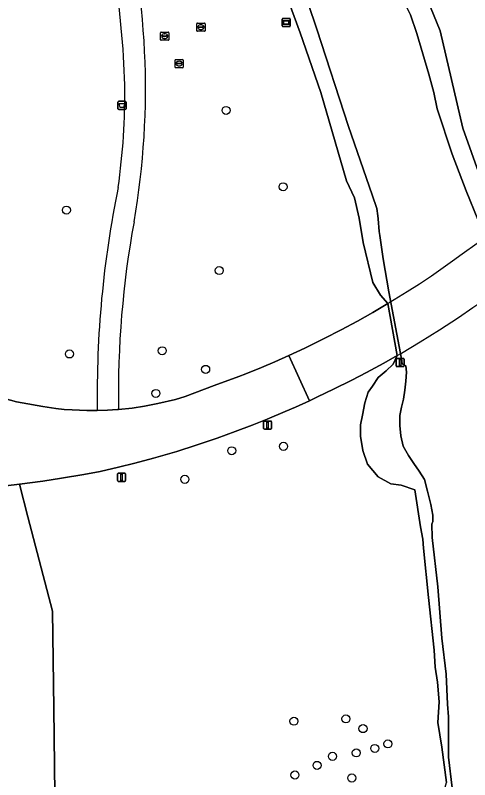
# Model space of a CAD drawing. Extents: x 161477 to 163040, y 383680 to 384871.
# Drawn here: x 161619.3 to 161674.6, y 384025.4 to 384118.3 of the extents above; entities that cross this region are included whole.
import ezdxf

# ---------------------------------------------------------------- set-up
doc = ezdxf.new("R2010")
doc.units = 0
for name, color, linetype in [('IMGEO_Afvalbak', 7, 'Continuous'), ('IMGEO_Boom', 7, 'Continuous'), ('IMGEO_Dek', 7, 'Continuous'), ('IMGEO_Groenvoorziening', 7, 'Continuous'), ('IMGEO_Hek', 7, 'Continuous'), ('IMGEO_Lichtmast', 7, 'Continuous'), ('IMGEO_Oever', 7, 'Continuous'), ('IMGEO_Rioolput', 7, 'Continuous'), ('IMGEO_Verklikker', 7, 'Continuous'), ('IMGEO_Voetpad_gesloten', 7, 'Continuous'), ('IMGEO_Voetpad_open', 7, 'Continuous'), ('IMGEO_Waterloop', 7, 'Continuous')]:
    doc.layers.add(name, color=color, linetype=linetype)

msp = doc.modelspace()

# ---------------------------------------------------------------- linework, layer by layer
at = {"layer": 'IMGEO_Afvalbak'}
for p, q in [((161631.76, 384106.968), (161631.76, 384107.768)), ((161631.76, 384107.768), (161631.76, 384106.968)), ((161631.86, 384107.868), (161632.65, 384107.868)), ((161632.65, 384107.868), (161631.86, 384107.868)), ((161632.75, 384107.768), (161632.75, 384106.968)), ((161632.75, 384106.968), (161632.75, 384107.768)), ((161632.65, 384106.868), (161631.86, 384106.868)), ((161631.86, 384106.868), (161632.65, 384106.868))]:
    msp.add_line(p, q, dxfattribs=at)
msp.add_lwpolyline([(161631.903, 384107.582), (161632.607, 384107.582), (161632.458, 384107.112), (161632.052, 384107.112), (161631.903, 384107.582)], dxfattribs=at)
for centre, start, end in [((161631.86, 384107.768), 90, 180), ((161631.86, 384107.768), 90, 180), ((161632.65, 384107.768), 0, 90), ((161632.65, 384107.768), 360, 90), ((161631.86, 384106.968), 180, 270), ((161631.86, 384106.968), 180, 270), ((161632.65, 384106.968), 270, 0), ((161632.65, 384106.968), 270, 0)]:
    msp.add_arc(centre, 0.1, start, end, dxfattribs=at)
at = {"layer": 'IMGEO_Boom'}
for centre in [(161644.916, 384106.758), (161651.86, 384097.47), (161625.504, 384094.638), (161644.087, 384087.293), (161625.873, 384077.149), (161637.149, 384077.542), (161642.434, 384075.277), (161636.378, 384072.357), (161651.907, 384065.919), (161645.612, 384065.388), (161639.91, 384061.909), (161653.171, 384032.504), (161659.49, 384032.786), (161661.576, 384031.601), (161664.601, 384029.747), (161660.756, 384028.655), (161663.011, 384029.2), (161657.861, 384028.232), (161655.987, 384027.136), (161653.296, 384025.962), (161660.212, 384025.601)]:
    msp.add_circle(centre, 0.489, dxfattribs=at)
at = {"layer": 'IMGEO_Dek'}
msp.add_lwpolyline([(161675.459, 384090.597), (161673.64, 384089.271), (161672.48, 384088.441), (161669.888, 384086.628), (161668.444, 384085.649), (161666.957, 384084.694), (161664.849, 384083.412), (161664.614, 384083.274), (161662.763, 384082.196), (161660.892, 384081.148), (161658.926, 384080.093), (161656.852, 384079.023), (161654.518, 384077.869), (161652.559, 384076.952), (161655.066, 384071.455), (161656.055, 384071.92), (161657.982, 384072.856), (161660.216, 384073.976), (161662.013, 384074.908), (161664.119, 384076.045), (161665.734, 384076.952), (161666.243, 384077.246), (161668.539, 384078.618), (161670.888, 384080.089), (161673.202, 384081.601), (161674.946, 384082.78)], dxfattribs=at)
at = {"layer": 'IMGEO_Groenvoorziening'}
for points in [[(161685.544, 384162.522), (161684.556, 384162.833), (161669.967, 384156.145), (161671.693, 384152.357), (161669.771, 384151.481), (161658.241, 384146.241), (161658.814, 384143.9), (161665.087, 384130.873), (161670.971, 384116.452), (161673.725, 384104.607), (161675.843, 384098.688), (161677.107, 384094.567), (161677.519, 384092.473), (161677.568, 384092.242), (161677.733, 384092.37), (161678.421, 384092.947), (161680.381, 384094.674), (161680.552, 384094.831)], [(161656.438, 384108.925), (161653.937, 384116.184), (161651.724, 384122.201), (161649.191, 384127.631), (161646.736, 384133.335), (161644.666, 384137.905), (161643.696, 384139.629), (161633.398, 384134.949), (161631.734, 384134.408)], [(161631.839, 384070.391), (161633.495, 384070.575), (161634.988, 384070.799), (161636.617, 384071.111), (161638.762, 384071.622), (161639.952, 384071.994), (161643.488, 384073.307), (161646.483, 384074.392), (161647.332, 384074.721), (161649.209, 384075.489), (161650.867, 384076.197), (161652.559, 384076.952), (161654.518, 384077.869), (161656.852, 384079.023), (161658.926, 384080.093), (161660.892, 384081.148), (161662.763, 384082.196), (161664.614, 384083.274), (161663.706, 384084.287), (161662.756, 384085.831), (161661.607, 384090.685), (161661.117, 384093.677), (161660.546, 384096.128), (161659.574, 384098.193), (161656.438, 384108.925)], [(161668.588, 384056.152), (161667.86, 384060.633), (161666.229, 384061.211), (161664.956, 384061.354), (161663.403, 384062.199), (161662.104, 384063.761), (161661.566, 384065.403), (161661.269, 384067.16), (161661.29, 384068.523), (161661.494, 384069.713), (161661.811, 384071.189), (161662.194, 384072.521), (161662.749, 384073.221), (161663.425, 384074.269), (161664.385, 384075.081), (161665.243, 384075.901), (161665.734, 384076.952), (161664.119, 384076.045), (161662.013, 384074.908), (161660.216, 384073.976), (161657.982, 384072.856), (161656.055, 384071.92), (161655.066, 384071.455), (161653.379, 384070.679), (161652.123, 384070.138), (161649.916, 384069.232), (161648.089, 384068.508), (161646.006, 384067.71), (161643.828, 384066.916), (161641.29, 384066.052), (161638.94, 384065.31), (161636.104, 384064.484), (161633.817, 384063.867), (161631.846, 384063.376), (161629.619, 384062.877), (161627.599, 384062.484), (161624.913, 384062.031), (161622.624, 384061.696), (161619.78, 384061.327), (161620.82, 384057.339), (161623.815, 384045.867), (161623.962, 384034.033), (161624.09, 384023.637)], [(161611.855, 384073.331), (161617.96, 384071.728), (161619.424, 384071.346), (161620.128, 384071.199), (161622.616, 384070.767), (161624.228, 384070.531), (161625.235, 384070.412), (161626.195, 384070.341), (161627.968, 384070.283), (161629.256, 384070.276)], [(161623.815, 384045.867), (161620.82, 384057.339), (161619.78, 384061.327), (161618.151, 384061.1)], [(161663.014, 384023.15), (161667.645, 384022.839), (161669.855, 384024.171), (161671.578, 384024.502), (161671.741, 384025.049), (161671.183, 384029.349), (161670.686, 384032.348), (161670.856, 384034.86), (161670.647, 384037.246), (161670.351, 384039.091), (161670.221, 384041.12), (161669.554, 384047.539), (161668.945, 384053.537), (161668.833, 384054.643), (161668.588, 384056.152)], [(161621.37, 384023.618), (161624.09, 384023.637), (161623.962, 384034.033), (161623.815, 384045.867)]]:
    msp.add_lwpolyline(points, dxfattribs=at)
msp.add_lwpolyline([(161664.614, 384083.274), (161662.763, 384082.196), (161660.892, 384081.148), (161658.926, 384080.093), (161656.852, 384079.023), (161654.518, 384077.869), (161652.559, 384076.952), (161655.066, 384071.455), (161656.055, 384071.92), (161657.982, 384072.856), (161660.216, 384073.976), (161662.013, 384074.908), (161664.119, 384076.045), (161665.734, 384076.952)], close=True, dxfattribs=at)
for centre, radius, start, end in [((161524.386, 384106.667), 108.264, 1.69698, 16.33359), ((161541.233, 384109.398), 93.893, 350.08161, 15.44847), ((161551.493, 384108.868), 81.116, 351.86507, 0.70969), ((161754.929, 384072.193), 125.688, 168.43524, 180.87379), ((161747.844, 384072.314), 116.021, 169.61674, 180.94985)]:
    msp.add_arc(centre, radius, start, end, dxfattribs=at)
at = {"layer": 'IMGEO_Hek'}
for points in [[(161680.381, 384094.674), (161678.421, 384092.947), (161677.733, 384092.37), (161677.2, 384091.954), (161675.459, 384090.597), (161673.64, 384089.271), (161672.48, 384088.441), (161669.888, 384086.628), (161668.444, 384085.649), (161666.957, 384084.694), (161664.849, 384083.412), (161664.614, 384083.274), (161662.763, 384082.196), (161660.892, 384081.148), (161658.926, 384080.093), (161656.852, 384079.023), (161654.518, 384077.869), (161652.559, 384076.952)], [(161655.066, 384071.455), (161656.055, 384071.92), (161657.982, 384072.856), (161660.216, 384073.976), (161662.013, 384074.908), (161664.119, 384076.045), (161665.734, 384076.952), (161666.243, 384077.246), (161668.539, 384078.618), (161670.888, 384080.089), (161673.202, 384081.601), (161674.946, 384082.78), (161676.393, 384083.786), (161677.587, 384084.649), (161678.736, 384085.511), (161679.514, 384086.094), (161680.668, 384086.989), (161681.844, 384087.937)]]:
    msp.add_lwpolyline(points, dxfattribs=at)
at = {"layer": 'IMGEO_Lichtmast'}
for p, q in [((161665.595, 384075.71), (161665.595, 384076.51)), ((161665.595, 384076.51), (161665.595, 384075.71)), ((161665.695, 384076.61), (161666.485, 384076.61)), ((161666.485, 384076.61), (161665.695, 384076.61)), ((161666.585, 384076.51), (161666.585, 384075.71)), ((161666.585, 384075.71), (161666.585, 384076.51)), ((161666.485, 384075.61), (161665.695, 384075.61)), ((161665.695, 384075.61), (161666.485, 384075.61)), ((161649.575, 384069), (161650.365, 384069)), ((161650.365, 384069), (161649.575, 384069)), ((161649.475, 384068.1), (161649.475, 384068.9)), ((161649.475, 384068.9), (161649.475, 384068.1)), ((161650.465, 384068.9), (161650.465, 384068.1)), ((161650.465, 384068.1), (161650.465, 384068.9)), ((161650.365, 384068), (161649.575, 384068)), ((161649.575, 384068), (161650.365, 384068)), ((161631.715, 384061.76), (161631.715, 384062.56)), ((161631.715, 384062.56), (161631.715, 384061.76)), ((161631.815, 384062.66), (161632.605, 384062.66)), ((161632.605, 384062.66), (161631.815, 384062.66)), ((161632.705, 384062.56), (161632.705, 384061.76)), ((161632.705, 384061.76), (161632.705, 384062.56)), ((161632.605, 384061.66), (161631.815, 384061.66)), ((161631.815, 384061.66), (161632.605, 384061.66))]:
    msp.add_line(p, q, dxfattribs=at)
for points in [[(161666.015, 384076.485), (161666.165, 384076.485), (161666.165, 384075.735), (161666.015, 384075.735), (161666.015, 384076.485)], [(161649.895, 384068.875), (161650.045, 384068.875), (161650.045, 384068.125), (161649.895, 384068.125), (161649.895, 384068.875)], [(161632.135, 384062.535), (161632.285, 384062.535), (161632.285, 384061.785), (161632.135, 384061.785), (161632.135, 384062.535)]]:
    msp.add_lwpolyline(points, dxfattribs=at)
for centre, start, end in [((161665.695, 384076.51), 90, 180), ((161665.695, 384076.51), 90, 180), ((161666.485, 384076.51), 0, 90), ((161666.485, 384076.51), 360, 90), ((161665.695, 384075.71), 180, 270), ((161665.695, 384075.71), 180, 270), ((161666.485, 384075.71), 270, 0), ((161666.485, 384075.71), 270, 0), ((161649.575, 384068.9), 90, 180), ((161649.575, 384068.9), 90, 180), ((161650.365, 384068.9), 0, 90), ((161650.365, 384068.9), 360, 90), ((161649.575, 384068.1), 180, 270), ((161649.575, 384068.1), 180, 270), ((161650.365, 384068.1), 270, 0), ((161650.365, 384068.1), 270, 0), ((161631.815, 384062.56), 90, 180), ((161631.815, 384062.56), 90, 180), ((161632.605, 384062.56), 0, 90), ((161632.605, 384062.56), 360, 90), ((161631.815, 384061.76), 180, 270), ((161631.815, 384061.76), 180, 270), ((161632.605, 384061.76), 270, 0), ((161632.605, 384061.76), 270, 0)]:
    msp.add_arc(centre, 0.1, start, end, dxfattribs=at)
at = {"layer": 'IMGEO_Oever'}
for points in [[(161675.843, 384098.688), (161673.725, 384104.607), (161670.971, 384116.452), (161665.087, 384130.873), (161658.814, 384143.9), (161658.241, 384146.241), (161657.786, 384146.034), (161656.735, 384144.284), (161658.098, 384139.947), (161660.163, 384135.048), (161663.208, 384128.485), (161665.965, 384121.086), (161667.351, 384118.37), (161668.139, 384116.126), (161669.59, 384111.157), (161670.175, 384108.921), (161670.61, 384106.971), (161672.416, 384101.44), (161674.14, 384096.989), (161675.54, 384093.511)], [(161672.401, 384024.394), (161671.96, 384028.13), (161671.979, 384033.05), (161671.871, 384034.593), (161671.71, 384038.211), (161671.18, 384042.594), (161670.696, 384048.839), (161669.99, 384054.847), (161669.958, 384056.449), (161670.085, 384056.77), (161670.073, 384057.545), (161669.826, 384058.835), (161669.418, 384060.463), (161669.049, 384061.877), (161668.402, 384062.912), (161667.754, 384063.836), (161667.092, 384064.795), (161666.467, 384065.945), (161666.165, 384067.216), (161666.048, 384068.464), (161666.067, 384069.662), (161666.242, 384070.688), (161666.491, 384071.637), (161666.667, 384072.732), (161666.795, 384073.84), (161666.882, 384074.949), (161666.787, 384075.71), (161666.33, 384075.934), (161666.261, 384076.558), (161664.715, 384084.691), (161664.043, 384088.712), (161663.61, 384091.556), (161663.537, 384092.04), (161663.409, 384093.596), (161663.361, 384093.943), (161663.237, 384094.844), (161662.706, 384096.507), (161659.811, 384104.819), (161655.974, 384116.64), (161652.856, 384125.913)], [(161651.724, 384122.201), (161653.937, 384116.184), (161656.438, 384108.925), (161659.574, 384098.193), (161660.546, 384096.128), (161661.117, 384093.677), (161661.607, 384090.685), (161662.756, 384085.831), (161663.706, 384084.287), (161664.614, 384083.274), (161665.734, 384076.952), (161665.243, 384075.901), (161664.385, 384075.081), (161663.425, 384074.269), (161662.749, 384073.221), (161662.194, 384072.521), (161661.811, 384071.189), (161661.494, 384069.713), (161661.29, 384068.523), (161661.269, 384067.16), (161661.566, 384065.403), (161662.104, 384063.761), (161663.403, 384062.199), (161664.956, 384061.354), (161666.229, 384061.211), (161667.86, 384060.633), (161668.588, 384056.152), (161668.833, 384054.643), (161668.945, 384053.537), (161669.554, 384047.539), (161670.221, 384041.12), (161670.351, 384039.091), (161670.647, 384037.246), (161670.856, 384034.86), (161670.686, 384032.348), (161671.183, 384029.349), (161671.741, 384025.049)]]:
    msp.add_lwpolyline(points, dxfattribs=at)
at = {"layer": 'IMGEO_Rioolput'}
for p, q in [((161641.359, 384116.45), (161641.359, 384117.302)), ((161641.434, 384117.376), (161642.286, 384117.376)), ((161642.36, 384117.302), (161642.36, 384116.45)), ((161642.286, 384116.376), (161641.434, 384116.376)), ((161641.618, 384116.87), (161641.618, 384116.882)), ((161642.056, 384116.833), (161641.658, 384116.833)), ((161641.661, 384116.919), (161642.059, 384116.919)), ((161641.87, 384116.596), (161641.845, 384116.596)), ((161641.847, 384117.156), (161641.872, 384117.156)), ((161642.102, 384116.882), (161642.102, 384116.87)), ((161636.951, 384115.358), (161636.951, 384116.21)), ((161637.026, 384116.284), (161637.878, 384116.284)), ((161637.21, 384115.778), (161637.21, 384115.79)), ((161637.648, 384115.741), (161637.25, 384115.741)), ((161637.253, 384115.827), (161637.651, 384115.827)), ((161637.462, 384115.504), (161637.437, 384115.504)), ((161637.439, 384116.064), (161637.464, 384116.064)), ((161637.694, 384115.79), (161637.694, 384115.778)), ((161637.952, 384116.21), (161637.952, 384115.358)), ((161637.878, 384115.284), (161637.026, 384115.284)), ((161638.709, 384112.024), (161638.709, 384112.876)), ((161638.784, 384112.95), (161639.636, 384112.95)), ((161639.197, 384112.73), (161639.222, 384112.73)), ((161639.71, 384112.876), (161639.71, 384112.024)), ((161639.636, 384111.95), (161638.784, 384111.95)), ((161638.968, 384112.444), (161638.968, 384112.456)), ((161639.406, 384112.407), (161639.008, 384112.407)), ((161639.011, 384112.493), (161639.409, 384112.493)), ((161639.22, 384112.17), (161639.195, 384112.17)), ((161639.452, 384112.456), (161639.452, 384112.444))]:
    msp.add_line(p, q, dxfattribs=at)
for points in [[(161641.359, 384116.45), (161641.359, 384117.302)], [(161641.434, 384117.376), (161642.286, 384117.376)], [(161642.36, 384117.302), (161642.36, 384116.45)], [(161642.286, 384116.376), (161641.434, 384116.376)], [(161636.951, 384115.358), (161636.951, 384116.21)], [(161637.026, 384116.284), (161637.878, 384116.284)], [(161637.952, 384116.21), (161637.952, 384115.358)], [(161637.878, 384115.284), (161637.026, 384115.284)], [(161638.709, 384112.024), (161638.709, 384112.876)], [(161638.784, 384112.95), (161639.636, 384112.95)], [(161639.71, 384112.876), (161639.71, 384112.024)], [(161639.636, 384111.95), (161638.784, 384111.95)]]:
    msp.add_lwpolyline(points, dxfattribs=at)
for centre, radius, start, end in [((161641.436, 384117.3), 0.0765, 91.55205, 178.44795), ((161641.436, 384117.3), 0.0765, 91.55205, 178.44795), ((161642.284, 384117.3), 0.0765, 1.55205, 88.44795), ((161642.284, 384117.3), 0.0765, 1.55205, 88.44795), ((161641.436, 384116.452), 0.0765, 181.55205, 268.44795), ((161641.436, 384116.452), 0.0765, 181.55205, 268.44795), ((161641.658, 384116.879), 0.0403, 85.87752, 175.75265), ((161641.655, 384116.869), 0.0366, 178.93798, 274.71019), ((161642.059, 384116.876), 0.043, 264.86636, 352.45326), ((161642.063, 384116.881), 0.0386, 1.73085, 96.63898), ((161642.284, 384116.452), 0.0765, 271.55205, 358.44795), ((161642.284, 384116.452), 0.0765, 271.55205, 358.44795), ((161637.028, 384116.208), 0.0765, 91.55205, 178.44795), ((161637.028, 384116.208), 0.0765, 91.55205, 178.44795), ((161637.25, 384115.787), 0.0403, 85.87752, 175.75265), ((161637.247, 384115.777), 0.0366, 178.93798, 274.71019), ((161637.651, 384115.784), 0.043, 264.86636, 352.45326), ((161637.655, 384115.789), 0.0386, 1.73085, 96.63898), ((161637.876, 384116.208), 0.0765, 1.55205, 88.44795), ((161637.876, 384116.208), 0.0765, 1.55205, 88.44795), ((161637.028, 384115.36), 0.0765, 181.55205, 268.44795), ((161637.028, 384115.36), 0.0765, 181.55205, 268.44795), ((161637.876, 384115.36), 0.0765, 271.55205, 358.44795), ((161637.876, 384115.36), 0.0765, 271.55205, 358.44795), ((161638.786, 384112.874), 0.0765, 91.55205, 178.44795), ((161638.786, 384112.874), 0.0765, 91.55205, 178.44795), ((161639.634, 384112.874), 0.0765, 1.55205, 88.44795), ((161639.634, 384112.874), 0.0765, 1.55205, 88.44795), ((161638.786, 384112.026), 0.0765, 181.55205, 268.44795), ((161638.786, 384112.026), 0.0765, 181.55205, 268.44795), ((161639.008, 384112.453), 0.0403, 85.87752, 175.75265), ((161639.005, 384112.443), 0.0366, 178.93798, 274.71019), ((161639.409, 384112.45), 0.043, 264.86636, 352.45326), ((161639.413, 384112.455), 0.0386, 1.73085, 96.63898), ((161639.634, 384112.026), 0.0765, 271.55205, 358.44795), ((161639.634, 384112.026), 0.0765, 271.55205, 358.44795)]:
    msp.add_arc(centre, radius, start, end, dxfattribs=at)
for centre, major_axis, ratio, start_param, end_param in [((161641.846, 384116.876), (-0.387, 0.002), 0.722429, 4.712389, 7.853982), ((161641.871, 384116.876), (-0.39, 0.002), 0.717154, 1.570796, 4.712389), ((161637.438, 384115.784), (-0.387, 0.002), 0.722429, 4.712389, 7.853982), ((161637.463, 384115.784), (-0.39, 0.002), 0.717154, 1.570796, 4.712389), ((161639.196, 384112.45), (-0.387, 0.002), 0.722429, 4.712389, 7.853982), ((161639.221, 384112.45), (-0.39, 0.002), 0.717154, 1.570796, 4.712389)]:
    msp.add_ellipse(centre, major_axis=major_axis, ratio=ratio, start_param=start_param, end_param=end_param, dxfattribs=at)
at = {"layer": 'IMGEO_Verklikker'}
for p, q in [((161651.739, 384117.049), (161651.739, 384117.849)), ((161651.739, 384117.849), (161651.739, 384117.049)), ((161651.839, 384117.949), (161652.629, 384117.949)), ((161652.629, 384117.949), (161651.839, 384117.949)), ((161652.729, 384117.849), (161652.729, 384117.049)), ((161652.729, 384117.049), (161652.729, 384117.849)), ((161652.629, 384116.949), (161651.839, 384116.949)), ((161651.839, 384116.949), (161652.629, 384116.949))]:
    msp.add_line(p, q, dxfattribs=at)
for points in [[(161651.84, 384117.681), (161652.628, 384117.681), (161652.628, 384117.217), (161651.84, 384117.217), (161651.84, 384117.681)], [(161651.905, 384117.616), (161651.905, 384117.282), (161652.563, 384117.282), (161652.563, 384117.616), (161651.905, 384117.616)]]:
    msp.add_lwpolyline(points, dxfattribs=at)
for centre, start, end in [((161651.839, 384117.849), 90, 180), ((161651.839, 384117.849), 90, 180), ((161652.629, 384117.849), 0, 90), ((161652.629, 384117.849), 360, 90), ((161651.839, 384117.049), 180, 270), ((161651.839, 384117.049), 180, 270), ((161652.629, 384117.049), 270, 0), ((161652.629, 384117.049), 270, 0)]:
    msp.add_arc(centre, 0.1, start, end, dxfattribs=at)
at = {"layer": 'IMGEO_Voetpad_gesloten'}
for points in [[(161675.459, 384090.597), (161673.64, 384089.271), (161672.48, 384088.441), (161669.888, 384086.628), (161668.444, 384085.649), (161666.957, 384084.694), (161664.849, 384083.412), (161664.614, 384083.274), (161662.763, 384082.196), (161660.892, 384081.148), (161658.926, 384080.093), (161656.852, 384079.023), (161654.518, 384077.869), (161652.559, 384076.952), (161655.066, 384071.455), (161656.055, 384071.92), (161657.982, 384072.856), (161660.216, 384073.976), (161662.013, 384074.908), (161664.119, 384076.045), (161665.734, 384076.952), (161666.243, 384077.246), (161668.539, 384078.618), (161670.888, 384080.089), (161673.202, 384081.601), (161674.946, 384082.78)], [(161638.94, 384065.31), (161641.29, 384066.052), (161643.828, 384066.916), (161646.006, 384067.71), (161648.089, 384068.508), (161649.916, 384069.232), (161652.123, 384070.138), (161653.379, 384070.679), (161655.066, 384071.455), (161652.559, 384076.952), (161650.867, 384076.197), (161649.209, 384075.489), (161647.332, 384074.721), (161646.483, 384074.392), (161643.488, 384073.307), (161639.952, 384071.994), (161638.762, 384071.622), (161636.617, 384071.111), (161634.988, 384070.799), (161633.495, 384070.575), (161631.839, 384070.391), (161631.72, 384070.38), (161630.478, 384070.301), (161629.256, 384070.276), (161627.968, 384070.283), (161626.195, 384070.341), (161625.235, 384070.412), (161624.228, 384070.531), (161622.616, 384070.767), (161620.128, 384071.199), (161619.424, 384071.346), (161617.96, 384071.728)], [(161618.151, 384061.1), (161619.78, 384061.327), (161622.624, 384061.696), (161624.913, 384062.031), (161627.599, 384062.484), (161629.619, 384062.877), (161631.846, 384063.376), (161633.817, 384063.867), (161636.104, 384064.484), (161638.94, 384065.31)]]:
    msp.add_lwpolyline(points, dxfattribs=at)
at = {"layer": 'IMGEO_Voetpad_open'}
msp.add_lwpolyline([(161629.256, 384070.276), (161630.478, 384070.301), (161631.72, 384070.38), (161631.839, 384070.391)], dxfattribs=at)
for centre, radius, start, end in [((161524.386, 384106.667), 108.264, 1.69698, 16.33359), ((161541.233, 384109.398), 93.893, 350.08161, 15.44847), ((161551.493, 384108.868), 81.116, 351.86507, 0.70969), ((161754.929, 384072.193), 125.688, 168.43524, 180.87379), ((161747.844, 384072.314), 116.021, 169.61674, 180.94985)]:
    msp.add_arc(centre, radius, start, end, dxfattribs=at)
at = {"layer": 'IMGEO_Waterloop'}
for points in [[(161652.856, 384125.913), (161655.974, 384116.64), (161659.811, 384104.819), (161662.706, 384096.507), (161663.237, 384094.844), (161663.361, 384093.943), (161663.409, 384093.596), (161663.537, 384092.04), (161663.61, 384091.556), (161664.043, 384088.712), (161664.715, 384084.691), (161666.261, 384076.558), (161666.33, 384075.934), (161666.787, 384075.71), (161666.882, 384074.949), (161666.795, 384073.84), (161666.667, 384072.732), (161666.491, 384071.637), (161666.242, 384070.688), (161666.067, 384069.662), (161666.048, 384068.464), (161666.165, 384067.216), (161666.467, 384065.945), (161667.092, 384064.795), (161667.754, 384063.836), (161668.402, 384062.912), (161669.049, 384061.877), (161669.418, 384060.463), (161669.826, 384058.835), (161670.073, 384057.545), (161670.085, 384056.77), (161669.958, 384056.449), (161669.99, 384054.847), (161670.696, 384048.839), (161671.18, 384042.594), (161671.71, 384038.211), (161671.871, 384034.593), (161671.979, 384033.05), (161671.96, 384028.13), (161672.401, 384024.394)], [(161675.54, 384093.511), (161674.14, 384096.989), (161672.416, 384101.44), (161670.61, 384106.971), (161670.175, 384108.921), (161669.59, 384111.157), (161668.139, 384116.126), (161667.351, 384118.37)]]:
    msp.add_lwpolyline(points, dxfattribs=at)

doc.saveas('drawing.dxf')
